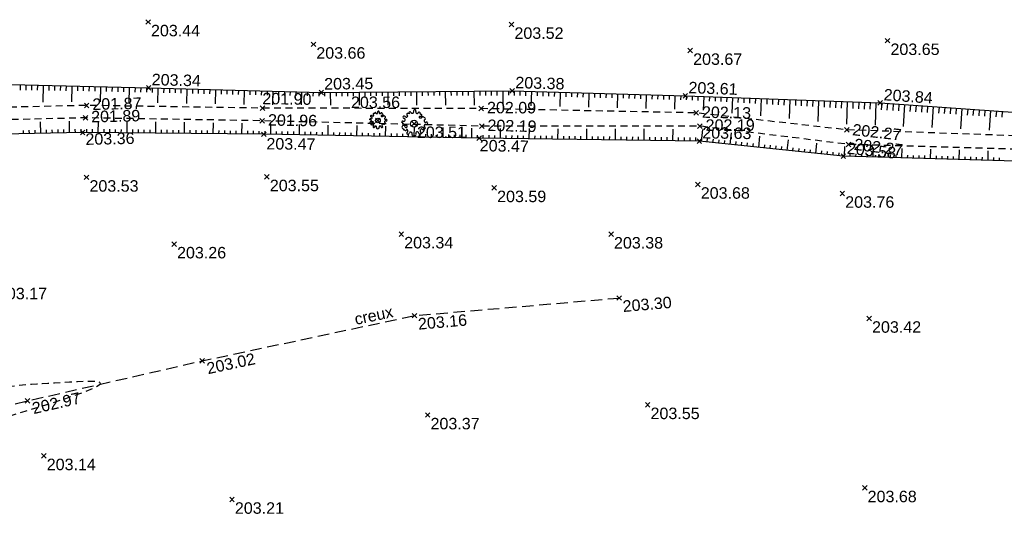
# Model space of a CAD drawing. Extents: x 1616800 to 1632437, y 2248456 to 2251974.
# Tile 264 of 399: x 1618172 to 1618258, y 2251482 to 2251525. Entities that reach past the tile are written whole.
import ezdxf
from ezdxf.enums import TextEntityAlignment as Align

# ---------------------------------------------------------------- set-up
doc = ezdxf.new("R2010")
doc.units = 0
doc.header["$LTSCALE"] = 2
doc.header["$PDMODE"] = 3
doc.header["$PDSIZE"] = 0.2
for name, pattern in [('CONTINU', [0]), ('DISCONTINUOUS', [0.75, 0.5, -0.25]), ('FOSSE', [0.5, 0.3, -0.2])]:
    doc.linetypes.add(name, pattern=pattern)
doc.layers.get('0').update_dxf_attribs({"linetype": 'CONTINUOUS'})
for name, color, linetype in [('X-PTS TOPO-TEXTE TOPOALT', 8, 'CONTINUOUS'), ('X-PTS TOPO-TOPOPOINT', 8, 'CONTINUOUS'), ('Y-FDP TOPO-CN_1_00', 8, 'FOSSE'), ('Y-FDP TOPO-TOP_AXE_FOSSE', 8, 'CONTINUOUS'), ('Y-FDP TOPO-TOP_BARBULE', 8, 'CONTINUOUS'), ('Y-FDP TOPO-TOP_TALUS', 8, 'CONTINUOUS'), ('Y-FDP TOPO-TOP_TALUS_PIED', 8, 'CONTINUOUS'), ('Y-FDP TOPO-TOP_TEXTE', 8, 'CONTINUOUS'), ('Y-FDP TOPO-TOP_VEGETATION_symb', 8, 'CONTINUOUS')]:
    doc.layers.add(name, color=color, linetype=linetype)
doc.styles.add('Arial 1.5', font='arial.ttf', dxfattribs={"width": 0.99, "height": 0.75})
doc.styles.get("Standard").update_dxf_attribs({"font": 'arial.ttf'})

# ---------------------------------------------------------------- blocks, each defined once
blk = doc.blocks.new('TCPOINT')
at = {"color": 0}
blk.add_point((0, 0), dxfattribs=at)
at = {"layer": 'X-PTS TOPO-TEXTE TOPOALT'}
blk.add_attdef('ALT', text='', height=0.75, dxfattribs=at).set_placement((0.25, -0.25), align=Align.TOP_LEFT)
blk = doc.blocks.new('TCPOINT_2')
at = {"color": 0}
blk.add_point((0, 0), dxfattribs=at)
at = {"layer": 'X-PTS TOPO-TEXTE TOPOALT'}
blk.add_attdef('ALT', (0.25, 0.25), '', height=0.75, dxfattribs=at)
blk = doc.blocks.new('TCPOINT_C')
at = {"color": 0}
blk.add_point((0, 0), dxfattribs=at)
at = {"layer": 'X-PTS TOPO-TEXTE TOPOALT'}
blk.add_attdef('ALT', text='', height=0.75, dxfattribs=at).set_placement((0.5, 0.09), align=Align.MIDDLE_LEFT)
blk = doc.blocks.new('Arbre composé')
for centre, major_axis, start_param, end_param in [((-0.447, 0.666), (-0.0621, 0.0621), -0.261799, 1.722328), ((-0.44, 0.401), (-0.243, 0.243), -1.12231, -0.636034), ((-0.29, 0.794), (0.0543, 0.0543), 6.27112, 9.712496), ((-0.128, 0.856), (0.0756, 0.0756), 2.437811, 4.160139), ((-0.128, 0.856), (-0.0756, 0.0756), 2.589343, 4.311671), ((0.053, 0.929), (-0.0621, 0.0621), -0.814049, 1.170078), ((0.053, 0.929), (0.0621, 0.0621), 5.055805, 7.039932), ((0.229, 0.846), (-0.0756, 0.0756), 0.343416, 2.065744), ((0.229, 0.846), (0.0756, 0.0756), 3.63654, 5.358868), ((0.366, 0.751), (0.0611, 0.0611), 5.442007, 7.443818), ((0.509, 0.73), (0.0414, 0.0414), 2.084224, 4.724816), ((-0.819, 0.097), (0.0621, 0.0621), 0.372067, 2.356194), ((-0.924, -0.062), (-0.114, 0.114), 4.443451, 5.394658), ((-0.72, 0.469), (-0.0621, 0.0621), 0.261799, 2.245927), ((-0.72, 0.469), (-0.0621, 0.0621), 4.560857, 6.544985), ((-0.741, 0.276), (-0.0756, 0.0756), 1.942863, 3.665191), ((-0.504, 0.247), (-0.256, 0.256), 1.472466, 2.237887), ((-0.741, 0.276), (0.0756, 0.0756), 5.235988, 6.958316), ((-0.563, 0.585), (-0.0756, 0.0756), 1.419265, 3.141593), ((-0.5, 0.551), (-0.031, 0.031), 2.648002, 5.490599), ((0, 0), (0.177, 0.177), 5.497787, 11.780972), ((0.419, 0.476), (-0.0439, 0.0439), -1.123056, 1.960793), ((0.455, 0.647), (0.162, 0.162), 3.648866, 4.555851), ((0.479, 0.624), (-0.0687, 0.0687), 1.943234, 4.662706), ((0.66, 0.41), (0.0621, 0.0621), 6.021386, 8.005513), ((0.83, 0.205), (-0.0756, 0.0756), -0.67513, 1.047198), ((0.83, 0.205), (0.0756, 0.0756), 2.617994, 4.340322), ((0.721, 0.35), (-0.0738, 0.0738), 3.545603, 5.353199), ((0.908, 0.027), (0.0621, 0.0621), 5.497787, 7.481914), ((0.908, 0.027), (-0.0621, 0.0621), 1.942863, 3.926991), ((-0.761, -0.25), (-0.0867, 0.0867), 3.947739, 8.650944), ((-0.729, -0.409), (-0.0339, 0.0339), -0.091877, 2.941892), ((-0.625, -0.407), (-0.0621, 0.0621), 1.280346, 3.264473), ((-0.574, -0.193), (0.0595, 0.0595), 3.060826, 6.736019), ((-0.512, -0.463), (0.031, 0.031), 5.760943, 8.603541), ((-0.437, -0.685), (0.0621, 0.0621), 1.390613, 3.374741), ((-0.547, -0.525), (0.0756, 0.0756), 4.532206, 6.254534), ((-0.437, -0.685), (0.0621, 0.0621), 3.374741, 5.358868), ((-0.244, -0.712), (0.0756, 0.0756), 0.494947, 2.217275), ((-0.244, -0.712), (-0.0756, 0.0756), 3.485009, 5.207336), ((0.234, -0.699), (-0.0756, 0.0756), -0.523599, 1.198729), ((0.234, -0.699), (0.0756, 0.0756), 5.608055, 7.330383), ((0.428, -0.677), (-0.0621, 0.0621), 0.895666, 2.879793), ((0.543, -0.52), (-0.0756, 0.0756), 0, 1.722328), ((0.547, -0.454), (-0.0565, 0.0565), -1.34685, 0.669035), ((0.428, -0.677), (-0.0621, 0.0621), 2.879793, 4.863921), ((0.66, -0.334), (-0.0621, 0.0621), 1.419265, 3.403392), ((0.83, -0.152), (0.0756, 0.0756), 2.094395, 3.816723), ((0.83, -0.152), (-0.0756, 0.0756), -1.198729, 0.523599), ((0.739, -0.292), (0.0611, 0.0611), 3.899862, 5.901673), ((-0.068, -0.795), (0.0621, 0.0621), 1.914212, 3.89834), ((-0.018, -0.801), (0.069, 0.069), 3.361879, 4.78249), ((0.056, -0.777), (-0.0621, 0.0621), 2.356194, 4.340322)]:
    blk.add_ellipse(centre, major_axis=major_axis, ratio=1, start_param=start_param, end_param=end_param)

msp = doc.modelspace()

# ---------------------------------------------------------------- linework, layer by layer
at = {"layer": 'Y-FDP TOPO-CN_1_00', "linetype": 'FOSSE', "flags": 128}
msp.add_lwpolyline([(1618100.3347, 2251473.6478), (1618102.8458, 2251473.3404), (1618104.8273, 2251473.0873), (1618106.3532, 2251472.8809), (1618107.4978, 2251472.7131), (1618108.335, 2251472.5762), (1618108.9391, 2251472.4623), (1618109.384, 2251472.3637), (1618109.7439, 2251472.2723), (1618110.0805, 2251472.1818), (1618110.4066, 2251472.0906), (1618110.7226, 2251471.9986), (1618111.0288, 2251471.9055), (1618111.3256, 2251471.8112), (1618111.6135, 2251471.7155), (1618111.8928, 2251471.6182), (1618112.164, 2251471.5192), (1618112.4275, 2251471.4189), (1618112.6844, 2251471.3206), (1618112.9356, 2251471.2284), (1618113.1824, 2251471.1464), (1618113.4257, 2251471.0784), (1618113.6667, 2251471.0287), (1618113.9065, 2251471.0011), (1618114.1461, 2251470.9997), (1618114.3905, 2251471.0279), (1618114.6603, 2251471.0874), (1618114.98, 2251471.1788), (1618115.3742, 2251471.3032), (1618115.8672, 2251471.4614), (1618116.4835, 2251471.6543), (1618117.2477, 2251471.8829), (1618118.1842, 2251472.148), (1618119.3075, 2251472.4498), (1618120.5911, 2251472.7851), (1618121.999, 2251473.1501), (1618123.4946, 2251473.5408), (1618125.0416, 2251473.9535), (1618126.6037, 2251474.3841), (1618128.1446, 2251474.8289), (1618129.6279, 2251475.2838), (1618131.0249, 2251475.7447), (1618132.3369, 2251476.2055), (1618133.5731, 2251476.6599), (1618134.7425, 2251477.1014), (1618135.8541, 2251477.5237), (1618136.9169, 2251477.9204), (1618137.9401, 2251478.2851), (1618138.9326, 2251478.6114), (1618139.9024, 2251478.8958), (1618140.8531, 2251479.1469), (1618141.7871, 2251479.3758), (1618142.7069, 2251479.5939), (1618143.6149, 2251479.8125), (1618144.5136, 2251480.0429), (1618145.4055, 2251480.2965), (1618146.2931, 2251480.5846), (1618147.1776, 2251480.9147), (1618148.0559, 2251481.2785), (1618148.9237, 2251481.6642), (1618149.7766, 2251482.0597), (1618150.6104, 2251482.453), (1618151.4207, 2251482.8322), (1618152.2033, 2251483.1852), (1618152.9537, 2251483.5001), (1618153.6689, 2251483.7687), (1618154.3502, 2251483.9981), (1618155.0001, 2251484.1992), (1618155.6211, 2251484.3829), (1618156.2157, 2251484.5603), (1618156.7865, 2251484.7422), (1618157.336, 2251484.9395), (1618157.8667, 2251485.1633), (1618158.3836, 2251485.4218), (1618158.9019, 2251485.7134), (1618159.4393, 2251486.0338), (1618160.0137, 2251486.3787), (1618160.6426, 2251486.7438), (1618161.3438, 2251487.1249), (1618162.1351, 2251487.5176), (1618163.0341, 2251487.9178), (1618164.0521, 2251488.3216), (1618165.1744, 2251488.7274), (1618166.3798, 2251489.1341), (1618167.6472, 2251489.5405), (1618168.9553, 2251489.9455), (1618170.283, 2251490.3479), (1618171.609, 2251490.7466), (1618172.9123, 2251491.1405), (1618174.1706, 2251491.5275), (1618175.3578, 2251491.9021), (1618176.4469, 2251492.2582), (1618177.4109, 2251492.5894), (1618178.2226, 2251492.8893), (1618178.8549, 2251493.1517), (1618179.281, 2251493.3702), (1618179.4735, 2251493.5385), (1618179.4175, 2251493.6528), (1618179.1454, 2251493.7193), (1618178.7016, 2251493.7464), (1618178.1304, 2251493.7428), (1618177.4764, 2251493.717), (1618176.7838, 2251493.6777), (1618176.097, 2251493.6334), (1618175.4605, 2251493.5927), (1618174.9057, 2251493.5617), (1618174.4126, 2251493.5368), (1618173.948, 2251493.5118), (1618173.4789, 2251493.4805), (1618172.9724, 2251493.4368), (1618172.3952, 2251493.3745), (1618171.7145, 2251493.2876), (1618170.8972, 2251493.1698), (1618169.9222, 2251493.0175), (1618168.8161, 2251492.8367), (1618167.6177, 2251492.6361), (1618166.3657, 2251492.4242), (1618165.0986, 2251492.2095), (1618163.8552, 2251492.0007), (1618162.6741, 2251491.8064), (1618161.5941, 2251491.635), (1618160.6423, 2251491.4932), (1618159.801, 2251491.3797), (1618159.0411, 2251491.2914), (1618158.3333, 2251491.2251), (1618157.6485, 2251491.1776), (1618156.9575, 2251491.1456), (1618156.2312, 2251491.1261), (1618155.4403, 2251491.1158), (1618154.5639, 2251491.112), (1618153.6135, 2251491.1145), (1618152.6086, 2251491.1233), (1618151.5689, 2251491.1388), (1618150.5141, 2251491.161), (1618149.4636, 2251491.1901), (1618148.4372, 2251491.2265), (1618147.4545, 2251491.2701), (1618146.5313, 2251491.3204), (1618145.6679, 2251491.3736), (1618144.8611, 2251491.425), (1618144.1074, 2251491.4698), (1618143.4034, 2251491.5034), (1618142.7458, 2251491.5211), (1618142.1311, 2251491.5182), (1618141.556, 2251491.4901), (1618141.0126, 2251491.4355), (1618140.4758, 2251491.3671), (1618139.9157, 2251491.3012), (1618139.3029, 2251491.2539), (1618138.6075, 2251491.2415), (1618137.7999, 2251491.2801), (1618136.8505, 2251491.3859), (1618135.7295, 2251491.5752), (1618134.4214, 2251491.8577), (1618132.9673, 2251492.2181), (1618131.422, 2251492.6346), (1618129.8408, 2251493.0854), (1618128.2786, 2251493.5488), (1618126.7907, 2251494.0031), (1618125.4319, 2251494.4263), (1618124.2575, 2251494.7969), (1618123.3046, 2251495.0954), (1618122.5392, 2251495.3114), (1618121.9096, 2251495.4371), (1618121.3639, 2251495.4645), (1618120.8501, 2251495.3856), (1618120.3166, 2251495.1926), (1618119.7115, 2251494.8774), (1618118.9829, 2251494.4322), (1618118.0943, 2251493.8524), (1618117.0696, 2251493.1472), (1618115.9484, 2251492.3294), (1618114.7699, 2251491.4115), (1618113.5735, 2251490.4063), (1618112.3985, 2251489.3263), (1618111.2843, 2251488.1844), (1618110.2702, 2251486.993), (1618109.3787, 2251485.7653), (1618108.5655, 2251484.515), (1618107.7693, 2251483.2566), (1618106.929, 2251482.0042), (1618105.9831, 2251480.7721), (1618104.8707, 2251479.5745), (1618103.5304, 2251478.4257), (1618101.901, 2251477.3399)], dxfattribs=at)
at = {"layer": 'Y-FDP TOPO-TOP_AXE_FOSSE', "linetype": 'FOSSE', "elevation": 201.34, "flags": 128}
for points in [[(1618355.2226, 2251509.778), (1618350.5176, 2251512.426), (1618338.2676, 2251511.522), (1618326.6046, 2251512.662), (1618311.1626, 2251512.362), (1618295.3906, 2251513.163), (1618277.4086, 2251514.194), (1618261.5316, 2251515.05), (1618244.4116, 2251515.657), (1618231.3136, 2251517.128), (1618212.6086, 2251517.505), (1618193.5646, 2251517.545), (1618178.2696, 2251517.781), (1618159.3286, 2251517.343), (1618137.2536, 2251516.031), (1618128.9686, 2251514.335), (1618112.8236, 2251509.235), (1618098.5046, 2251503.697), (1618085.0266, 2251498.014)], [(1618354.8056, 2251508.803), (1618349.8726, 2251510.579), (1618338.0986, 2251510.157), (1618325.6466, 2251510.931), (1618311.1146, 2251511.164), (1618295.0476, 2251511.946), (1618277.4166, 2251513.214), (1618261.4786, 2251513.895), (1618244.5606, 2251514.386), (1618231.6336, 2251515.978), (1618212.6496, 2251515.981), (1618193.5496, 2251516.442), (1618178.1656, 2251516.697), (1618159.3356, 2251516.241), (1618137.5336, 2251514.851), (1618129.1146, 2251513.005), (1618113.3476, 2251508.019), (1618098.9206, 2251502.138), (1618085.8126, 2251496.752)]]:
    msp.add_lwpolyline(points, dxfattribs=at)
at = {"layer": 'Y-FDP TOPO-TOP_BARBULE'}
for p, q in [((1618172.482, 2251519.5858), (1618172.4703, 2251519.1202)), ((1618172.9819, 2251519.5731), (1618172.9703, 2251519.1134)), ((1618173.4817, 2251519.5605), (1618173.4702, 2251519.1066)), ((1618173.9816, 2251519.5479), (1618173.9702, 2251519.0998)), ((1618174.4814, 2251519.5352), (1618174.4441, 2251518.0609)), ((1618174.9812, 2251519.5226), (1618174.9702, 2251519.0861)), ((1618175.4811, 2251519.51), (1618175.4702, 2251519.0793)), ((1618175.9809, 2251519.4973), (1618175.9702, 2251519.0725)), ((1618176.4808, 2251519.4847), (1618176.4702, 2251519.0656)), ((1618176.9806, 2251519.4721), (1618176.9458, 2251518.0946)), ((1618177.4804, 2251519.4594), (1618177.4701, 2251519.052)), ((1618177.9803, 2251519.4468), (1618177.9701, 2251519.0452)), ((1618178.4801, 2251519.4342), (1618178.4701, 2251519.0368)), ((1618178.98, 2251519.4215), (1618178.9699, 2251519.0253)), ((1618179.4798, 2251519.4089), (1618179.4465, 2251518.0922)), ((1618179.9796, 2251519.3962), (1618179.9697, 2251519.0024)), ((1618180.4795, 2251519.3836), (1618180.4696, 2251518.991)), ((1618180.9793, 2251519.371), (1618180.9694, 2251518.9795)), ((1618181.4792, 2251519.3583), (1618181.4693, 2251518.968)), ((1618181.979, 2251519.3457), (1618181.9462, 2251518.0487)), ((1618182.4788, 2251519.3331), (1618182.469, 2251518.9451)), ((1618182.9787, 2251519.3204), (1618182.9689, 2251518.9337)), ((1618183.4785, 2251519.3078), (1618183.4688, 2251518.9222)), ((1618183.9784, 2251519.2949), (1618183.9683, 2251518.9106)), ((1618184.4782, 2251519.2819), (1618184.4449, 2251518.0051)), ((1618184.978, 2251519.2688), (1618184.9681, 2251518.8871)), ((1618185.4778, 2251519.2558), (1618185.4679, 2251518.8753)), ((1618185.9777, 2251519.2428), (1618185.9678, 2251518.8635)), ((1618186.4775, 2251519.2297), (1618186.4676, 2251518.8518)), ((1618186.9773, 2251519.2167), (1618186.9446, 2251517.9612)), ((1618187.4772, 2251519.2036), (1618187.4674, 2251518.8283)), ((1618187.977, 2251519.1906), (1618187.9672, 2251518.8165)), ((1618188.4768, 2251519.1776), (1618188.4671, 2251518.8047)), ((1618188.9767, 2251519.1645), (1618188.967, 2251518.793)), ((1618189.4765, 2251519.1515), (1618189.4443, 2251517.9173)), ((1618189.9763, 2251519.1384), (1618189.9667, 2251518.7694)), ((1618190.4761, 2251519.1254), (1618190.4666, 2251518.7577)), ((1618190.976, 2251519.1124), (1618190.9664, 2251518.7459)), ((1618191.4758, 2251519.0993), (1618191.4663, 2251518.7342)), ((1618191.9756, 2251519.0863), (1618191.944, 2251517.8734)), ((1618192.4755, 2251519.0732), (1618192.466, 2251518.7106)), ((1618192.9753, 2251519.0602), (1618192.9659, 2251518.6989)), ((1618193.4751, 2251519.0472), (1618193.4657, 2251518.6871)), ((1618193.975, 2251519.0341), (1618193.9656, 2251518.6765)), ((1618194.4748, 2251519.0211), (1618194.4439, 2251517.8388)), ((1618194.9746, 2251519.008), (1618194.9654, 2251518.6562)), ((1618195.4744, 2251518.995), (1618195.4653, 2251518.646)), ((1618207.9731, 2251518.9853), (1618207.9759, 2251518.6324)), ((1618208.473, 2251518.9893), (1618208.4759, 2251518.6351)), ((1618208.973, 2251518.9933), (1618208.9759, 2251518.6379)), ((1618209.473, 2251518.9973), (1618209.4825, 2251517.8087)), ((1618209.973, 2251519.0013), (1618209.9759, 2251518.6435)), ((1618210.473, 2251519.0053), (1618210.4758, 2251518.6463)), ((1618210.973, 2251519.0093), (1618210.9758, 2251518.6491)), ((1618211.4729, 2251519.0133), (1618211.4758, 2251518.6519)), ((1618211.9729, 2251519.0173), (1618211.9826, 2251517.8085)), ((1618212.4729, 2251519.0213), (1618212.4758, 2251518.6575)), ((1618212.9729, 2251519.0253), (1618212.9758, 2251518.6586)), ((1618213.4729, 2251519.0293), (1618213.4758, 2251518.6592)), ((1618213.9729, 2251519.0333), (1618213.9759, 2251518.6599)), ((1618214.4728, 2251519.0373), (1618214.4829, 2251517.7812)), ((1618214.9728, 2251519.0413), (1618214.9759, 2251518.6611)), ((1618215.4727, 2251519.0392), (1618215.4617, 2251518.6574)), ((1618215.9725, 2251519.0247), (1618215.9615, 2251518.6439)), ((1618216.4723, 2251519.0103), (1618216.4613, 2251518.6305)), ((1618216.9721, 2251518.9958), (1618216.9356, 2251517.7335)), ((1618195.9743, 2251518.9819), (1618195.9652, 2251518.6359)), ((1618196.4741, 2251518.9689), (1618196.4652, 2251518.6257)), ((1618196.9739, 2251518.9559), (1618196.9443, 2251517.8215)), ((1618197.4738, 2251518.9428), (1618197.465, 2251518.6054)), ((1618197.9736, 2251518.9298), (1618197.9649, 2251518.5952)), ((1618198.4734, 2251518.9167), (1618198.4648, 2251518.5851)), ((1618198.9733, 2251518.9132), (1618198.976, 2251518.5821)), ((1618199.4733, 2251518.9172), (1618199.4822, 2251517.8095)), ((1618199.9733, 2251518.9212), (1618199.976, 2251518.5877)), ((1618200.4733, 2251518.9253), (1618200.476, 2251518.5905)), ((1618200.9733, 2251518.9293), (1618200.976, 2251518.5933)), ((1618201.4733, 2251518.9333), (1618201.476, 2251518.5961)), ((1618201.9732, 2251518.9373), (1618201.9823, 2251517.8093)), ((1618202.4732, 2251518.9413), (1618202.4759, 2251518.6017)), ((1618202.9732, 2251518.9453), (1618202.9759, 2251518.6045)), ((1618203.4732, 2251518.9493), (1618203.4759, 2251518.6072)), ((1618203.9732, 2251518.9533), (1618203.9759, 2251518.61)), ((1618204.4732, 2251518.9573), (1618204.4824, 2251517.8091)), ((1618204.9731, 2251518.9613), (1618204.9759, 2251518.6156)), ((1618205.4731, 2251518.9653), (1618205.4759, 2251518.6184)), ((1618205.9731, 2251518.9693), (1618205.9759, 2251518.6212)), ((1618206.4731, 2251518.9733), (1618206.4759, 2251518.624)), ((1618206.9731, 2251518.9773), (1618206.9824, 2251517.8089)), ((1618207.4731, 2251518.9813), (1618207.4759, 2251518.6296)), ((1618217.4719, 2251518.9813), (1618217.461, 2251518.6037)), ((1618217.9717, 2251518.9669), (1618217.9608, 2251518.5903)), ((1618218.4715, 2251518.9524), (1618218.4606, 2251518.5769)), ((1618218.9713, 2251518.9379), (1618218.9604, 2251518.5635)), ((1618219.4711, 2251518.9235), (1618219.435, 2251517.6788)), ((1618219.9709, 2251518.909), (1618219.9601, 2251518.5366)), ((1618220.4707, 2251518.8945), (1618220.4599, 2251518.5232)), ((1618220.9704, 2251518.8801), (1618220.9597, 2251518.5098)), ((1618221.4702, 2251518.8656), (1618221.4595, 2251518.4964)), ((1618221.97, 2251518.8511), (1618221.9345, 2251517.624)), ((1618222.4698, 2251518.8366), (1618222.4592, 2251518.4696)), ((1618222.9696, 2251518.8222), (1618222.959, 2251518.4562)), ((1618223.4694, 2251518.8077), (1618223.4588, 2251518.4427)), ((1618223.9692, 2251518.7932), (1618223.9587, 2251518.4293)), ((1618224.469, 2251518.7788), (1618224.434, 2251517.5692)), ((1618224.9688, 2251518.7643), (1618224.9583, 2251518.4025)), ((1618225.4686, 2251518.7498), (1618225.4581, 2251518.3891)), ((1618225.9684, 2251518.7354), (1618225.9579, 2251518.3757)), ((1618226.4681, 2251518.7209), (1618226.4578, 2251518.3623)), ((1618226.9679, 2251518.7064), (1618226.9334, 2251517.5145)), ((1618227.4677, 2251518.692), (1618227.4574, 2251518.3354)), ((1618227.9675, 2251518.6775), (1618227.9572, 2251518.322)), ((1618228.4673, 2251518.663), (1618228.457, 2251518.3086)), ((1618228.9671, 2251518.6486), (1618228.9569, 2251518.2952)), ((1618229.4669, 2251518.6341), (1618229.4329, 2251517.4597)), ((1618229.9667, 2251518.6196), (1618229.9565, 2251518.2684)), ((1618230.4664, 2251518.6045), (1618230.4539, 2251518.2545)), ((1618230.9661, 2251518.5867), (1618230.9537, 2251518.2385)), ((1618231.4658, 2251518.5688), (1618231.4534, 2251518.2203)), ((1618231.9655, 2251518.551), (1618231.9229, 2251517.3588)), ((1618232.4652, 2251518.5331), (1618232.4521, 2251518.1663)), ((1618232.9649, 2251518.5153), (1618232.9514, 2251518.1393)), ((1618233.4645, 2251518.4974), (1618233.4508, 2251518.1123)), ((1618233.9642, 2251518.4795), (1618233.9501, 2251518.0853)), ((1618234.4639, 2251518.4617), (1618234.4159, 2251517.1171)), ((1618234.9636, 2251518.4438), (1618234.9488, 2251518.0313)), ((1618235.4633, 2251518.426), (1618235.4482, 2251518.0043)), ((1618235.9629, 2251518.4081), (1618235.9475, 2251517.9773)), ((1618236.4626, 2251518.3903), (1618236.4469, 2251517.9503)), ((1618236.9623, 2251518.3724), (1618236.9088, 2251516.8754)), ((1618237.462, 2251518.3546), (1618237.4456, 2251517.8963)), ((1618237.9617, 2251518.3367), (1618237.945, 2251517.8693)), ((1618238.4613, 2251518.3189), (1618238.4443, 2251517.8423)), ((1618238.961, 2251518.301), (1618238.9437, 2251517.8153)), ((1618239.4607, 2251518.2832), (1618239.4018, 2251516.6337)), ((1618239.9604, 2251518.2653), (1618239.9424, 2251517.7613)), ((1618240.4601, 2251518.2475), (1618240.4417, 2251517.7343)), ((1618240.9598, 2251518.2296), (1618240.9411, 2251517.7073)), ((1618241.4594, 2251518.2118), (1618241.4404, 2251517.6803)), ((1618241.9591, 2251518.1939), (1618241.8947, 2251516.392)), ((1618242.4588, 2251518.1761), (1618242.4392, 2251517.6263)), ((1618242.9585, 2251518.1582), (1618242.9385, 2251517.5993)), ((1618243.4582, 2251518.1404), (1618243.4379, 2251517.5723)), ((1618243.9578, 2251518.1225), (1618243.9372, 2251517.5453)), ((1618244.4575, 2251518.1047), (1618244.3877, 2251516.1503)), ((1618244.9572, 2251518.0868), (1618244.9362, 2251517.4998)), ((1618245.4569, 2251518.069), (1618245.4359, 2251517.482)), ((1618245.9566, 2251518.0511), (1618245.9356, 2251517.4641)), ((1618246.4562, 2251518.0333), (1618246.4353, 2251517.4463)), ((1618246.9559, 2251518.0154), (1618246.886, 2251516.059)), ((1618247.4554, 2251517.9933), (1618247.4143, 2251517.4081)), ((1618247.9542, 2251517.9583), (1618247.9133, 2251517.3773)), ((1618248.4529, 2251517.9232), (1618248.4124, 2251517.3464)), ((1618248.9517, 2251517.8882), (1618248.9115, 2251517.3155)), ((1618249.4505, 2251517.8531), (1618249.3173, 2251515.958)), ((1618249.9492, 2251517.8181), (1618249.9096, 2251517.2537)), ((1618250.448, 2251517.783), (1618250.4086, 2251517.2228)), ((1618250.9468, 2251517.748), (1618250.9077, 2251517.1919)), ((1618251.4455, 2251517.713), (1618251.4068, 2251517.161)), ((1618251.9443, 2251517.6779), (1618251.816, 2251515.8521)), ((1618252.4431, 2251517.6429), (1618252.4049, 2251517.0993)), ((1618252.9419, 2251517.6078), (1618252.904, 2251517.0684)), ((1618253.4406, 2251517.5728), (1618253.403, 2251517.0375)), ((1618253.9394, 2251517.5377), (1618253.9021, 2251517.0066)), ((1618254.4382, 2251517.5027), (1618254.3148, 2251515.7461)), ((1618254.9369, 2251517.4677), (1618254.9002, 2251516.9448)), ((1618255.4357, 2251517.4326), (1618255.3993, 2251516.9139)), ((1618255.9345, 2251517.3976), (1618255.8983, 2251516.8831)), ((1618256.4333, 2251517.3625), (1618256.3974, 2251516.8522)), ((1618256.932, 2251517.3275), (1618256.8135, 2251515.6402)), ((1618257.4308, 2251517.2924), (1618257.3955, 2251516.7904)), ((1618179.2859, 2251515.4046), (1618179.2959, 2251516.4235)), ((1618257.9296, 2251517.2574), (1618257.8946, 2251516.7595)), ((1618172.7871, 2251515.3097), (1618172.7807, 2251515.6113)), ((1618173.287, 2251515.3203), (1618173.2806, 2251515.6222)), ((1618173.7869, 2251515.3308), (1618173.7805, 2251515.6331)), ((1618174.2868, 2251515.3414), (1618174.2655, 2251516.3502)), ((1618174.7866, 2251515.3519), (1618174.7803, 2251515.6549)), ((1618175.2865, 2251515.3624), (1618175.2801, 2251515.6658)), ((1618175.7864, 2251515.373), (1618175.78, 2251515.6768)), ((1618176.2863, 2251515.3835), (1618176.2799, 2251515.6877)), ((1618176.7862, 2251515.3941), (1618176.7648, 2251516.4092)), ((1618177.2861, 2251515.4046), (1618177.2797, 2251515.7095)), ((1618177.786, 2251515.4151), (1618177.7795, 2251515.7204)), ((1618178.2859, 2251515.4144), (1618178.289, 2251515.7217)), ((1618178.7859, 2251515.4095), (1618178.7889, 2251515.716)), ((1618179.7859, 2251515.3997), (1618179.7889, 2251515.7045)), ((1618180.2858, 2251515.3948), (1618180.2888, 2251515.6988)), ((1618180.7858, 2251515.3899), (1618180.7888, 2251515.6931)), ((1618181.2858, 2251515.3849), (1618181.2888, 2251515.6874)), ((1618181.7858, 2251515.38), (1618181.7956, 2251516.3854)), ((1618182.2857, 2251515.3751), (1618182.2887, 2251515.6759)), ((1618182.7857, 2251515.3702), (1618182.7887, 2251515.6702)), ((1618183.2857, 2251515.3653), (1618183.2886, 2251515.6645)), ((1618183.7857, 2251515.3604), (1618183.7886, 2251515.6588)), ((1618184.2856, 2251515.3555), (1618184.2954, 2251516.3474)), ((1618184.7856, 2251515.3505), (1618184.7885, 2251515.6473)), ((1618185.2856, 2251515.3456), (1618185.2885, 2251515.6416)), ((1618185.7856, 2251515.3407), (1618185.7885, 2251515.6359)), ((1618186.2855, 2251515.3358), (1618186.2884, 2251515.6301)), ((1618186.7855, 2251515.3309), (1618186.7951, 2251516.3093)), ((1618187.2855, 2251515.326), (1618187.2884, 2251515.6187)), ((1618187.7855, 2251515.3211), (1618187.7883, 2251515.613)), ((1618188.2855, 2251515.3161), (1618188.2883, 2251515.6072)), ((1618188.7854, 2251515.3112), (1618188.7883, 2251515.6015)), ((1618189.2854, 2251515.3063), (1618189.2949, 2251516.2713)), ((1618189.7854, 2251515.3014), (1618189.7882, 2251515.5901)), ((1618190.2854, 2251515.2965), (1618190.2882, 2251515.5843)), ((1618190.7853, 2251515.2916), (1618190.7882, 2251515.5786)), ((1618191.2853, 2251515.2867), (1618191.2881, 2251515.5729)), ((1618191.7853, 2251515.2817), (1618191.7946, 2251516.2332)), ((1618192.2853, 2251515.2768), (1618192.2881, 2251515.5615)), ((1618192.7852, 2251515.2719), (1618192.788, 2251515.5557)), ((1618194.2851, 2251515.2527), (1618194.3013, 2251516.1896)), ((1618196.7847, 2251515.2095), (1618196.8007, 2251516.1327)), ((1618199.2844, 2251515.1663), (1618199.3001, 2251516.0758)), ((1618201.784, 2251515.1231), (1618201.7995, 2251516.0189)), ((1618204.2836, 2251515.0799), (1618204.2989, 2251515.9619)), ((1618206.7832, 2251515.0367), (1618206.7982, 2251515.905)), ((1618209.2829, 2251514.9935), (1618209.2976, 2251515.8481)), ((1618211.7825, 2251514.9502), (1618211.797, 2251515.7912)), ((1618214.2822, 2251514.9122), (1618214.2946, 2251515.767)), ((1618216.7819, 2251514.8759), (1618216.7948, 2251515.7595)), ((1618219.2817, 2251514.8396), (1618219.2949, 2251515.7519)), ((1618221.7814, 2251514.8033), (1618221.7951, 2251515.7443)), ((1618224.2811, 2251514.767), (1618224.2952, 2251515.7367)), ((1618226.7809, 2251514.7308), (1618226.7954, 2251515.7292)), ((1618229.2806, 2251514.6945), (1618229.2955, 2251515.7216)), ((1618231.7793, 2251514.641), (1618231.8878, 2251515.6829)), ((1618193.2852, 2251515.267), (1618193.288, 2251515.55)), ((1618193.7852, 2251515.2614), (1618193.79, 2251515.5433)), ((1618194.785, 2251515.2441), (1618194.7899, 2251515.5243)), ((1618195.285, 2251515.2355), (1618195.2898, 2251515.5149)), ((1618195.7849, 2251515.2268), (1618195.7897, 2251515.5054)), ((1618196.2848, 2251515.2182), (1618196.2896, 2251515.4959)), ((1618197.2847, 2251515.2009), (1618197.2894, 2251515.477)), ((1618197.7846, 2251515.1922), (1618197.7893, 2251515.4675)), ((1618198.2845, 2251515.1836), (1618198.2892, 2251515.4581)), ((1618198.7844, 2251515.175), (1618198.7892, 2251515.4486)), ((1618199.7843, 2251515.1577), (1618199.789, 2251515.4297)), ((1618200.2842, 2251515.149), (1618200.2889, 2251515.4202)), ((1618200.7841, 2251515.1404), (1618200.7888, 2251515.4108)), ((1618201.2841, 2251515.1317), (1618201.2887, 2251515.4013)), ((1618202.2839, 2251515.1145), (1618202.2885, 2251515.3824)), ((1618202.7838, 2251515.1058), (1618202.7884, 2251515.3729)), ((1618203.2838, 2251515.0972), (1618203.2884, 2251515.3634)), ((1618203.7837, 2251515.0885), (1618203.7883, 2251515.354)), ((1618204.7835, 2251515.0712), (1618204.7881, 2251515.335)), ((1618205.2835, 2251515.0626), (1618205.288, 2251515.3256)), ((1618205.7834, 2251515.054), (1618205.7879, 2251515.3161)), ((1618206.2833, 2251515.0453), (1618206.2878, 2251515.3066)), ((1618207.2832, 2251515.028), (1618207.2876, 2251515.2877)), ((1618207.7831, 2251515.0194), (1618207.7876, 2251515.2783)), ((1618208.283, 2251515.0107), (1618208.2875, 2251515.2688)), ((1618208.7829, 2251515.0021), (1618208.7874, 2251515.2593)), ((1618209.7828, 2251514.9848), (1618209.7872, 2251515.2404)), ((1618210.2827, 2251514.9762), (1618210.2871, 2251515.2309)), ((1618210.7826, 2251514.9675), (1618210.787, 2251515.2215)), ((1618211.2826, 2251514.9589), (1618211.2869, 2251515.212)), ((1618212.2824, 2251514.9416), (1618212.2868, 2251515.1931)), ((1618212.7824, 2251514.9339), (1618212.786, 2251515.1852)), ((1618213.2823, 2251514.9267), (1618213.286, 2251515.1797)), ((1618213.7822, 2251514.9194), (1618213.7859, 2251515.1742)), ((1618214.7821, 2251514.9049), (1618214.7859, 2251515.1631)), ((1618215.2821, 2251514.8976), (1618215.2859, 2251515.1576)), ((1618215.782, 2251514.8904), (1618215.7858, 2251515.152)), ((1618216.282, 2251514.8831), (1618216.2858, 2251515.1465)), ((1618217.2819, 2251514.8686), (1618217.2858, 2251515.1354)), ((1618217.7818, 2251514.8614), (1618217.7857, 2251515.1299)), ((1618218.2818, 2251514.8541), (1618218.2857, 2251515.1244)), ((1618218.7817, 2251514.8469), (1618218.7857, 2251515.1188)), ((1618219.7816, 2251514.8323), (1618219.7856, 2251515.1078)), ((1618220.2816, 2251514.8251), (1618220.2856, 2251515.1022)), ((1618220.7815, 2251514.8178), (1618220.7856, 2251515.0967)), ((1618221.2815, 2251514.8106), (1618221.2855, 2251515.0912)), ((1618222.2814, 2251514.7961), (1618222.2855, 2251515.0801)), ((1618222.7813, 2251514.7888), (1618222.7854, 2251515.0746)), ((1618223.2812, 2251514.7816), (1618223.2854, 2251515.069)), ((1618223.7812, 2251514.7743), (1618223.7854, 2251515.0635)), ((1618224.7811, 2251514.7598), (1618224.7853, 2251515.0524)), ((1618225.281, 2251514.7525), (1618225.2853, 2251515.0469)), ((1618225.781, 2251514.7453), (1618225.7853, 2251515.0414)), ((1618226.2809, 2251514.738), (1618226.2853, 2251515.0358)), ((1618227.2808, 2251514.7235), (1618227.2852, 2251515.0248)), ((1618227.7808, 2251514.7163), (1618227.7852, 2251515.0192)), ((1618228.2807, 2251514.709), (1618228.2851, 2251515.0137)), ((1618228.7807, 2251514.7017), (1618228.7851, 2251515.0082)), ((1618229.7806, 2251514.6872), (1618229.7851, 2251514.9971)), ((1618230.2805, 2251514.68), (1618230.285, 2251514.9916)), ((1618230.7805, 2251514.6727), (1618230.785, 2251514.986)), ((1618231.2804, 2251514.6655), (1618231.285, 2251514.9805)), ((1618232.2766, 2251514.5893), (1618232.309, 2251514.8996)), ((1618232.774, 2251514.5375), (1618232.806, 2251514.8456)), ((1618233.2713, 2251514.4857), (1618233.3031, 2251514.7916)), ((1618233.7686, 2251514.434), (1618233.8002, 2251514.7375)), ((1618234.2659, 2251514.3822), (1618234.3705, 2251515.3866)), ((1618236.7525, 2251514.1234), (1618236.8531, 2251515.0904)), ((1618239.239, 2251513.8645), (1618239.3358, 2251514.7941)), ((1618234.7632, 2251514.3304), (1618234.7943, 2251514.6295)), ((1618235.2605, 2251514.2787), (1618235.2914, 2251514.5755)), ((1618235.7578, 2251514.2269), (1618235.7885, 2251514.5215)), ((1618236.2552, 2251514.1751), (1618236.2856, 2251514.4675)), ((1618237.2498, 2251514.0716), (1618237.2797, 2251514.3594)), ((1618237.7471, 2251514.0198), (1618237.7768, 2251514.3054)), ((1618238.2444, 2251513.9681), (1618238.2739, 2251514.2514)), ((1618238.7417, 2251513.9163), (1618238.771, 2251514.1974)), ((1618239.7363, 2251513.8128), (1618239.7651, 2251514.0894)), ((1618240.2337, 2251513.761), (1618240.2622, 2251514.0354)), ((1618240.731, 2251513.7092), (1618240.7593, 2251513.9814)), ((1618241.2283, 2251513.6575), (1618241.2564, 2251513.9273)), ((1618241.7256, 2251513.6057), (1618241.8185, 2251514.4978)), ((1618244.2126, 2251513.3542), (1618244.2368, 2251514.211)), ((1618246.7117, 2251513.2838), (1618246.7351, 2251514.1149)), ((1618249.2107, 2251513.2133), (1618249.2341, 2251514.0428)), ((1618251.7097, 2251513.1428), (1618251.733, 2251513.9707)), ((1618254.2087, 2251513.0723), (1618254.232, 2251513.8986)), ((1618242.2229, 2251513.5539), (1618242.2505, 2251513.8193)), ((1618242.7202, 2251513.5022), (1618242.7476, 2251513.7653)), ((1618243.2175, 2251513.4504), (1618243.2447, 2251513.7113)), ((1618243.7148, 2251513.3986), (1618243.7418, 2251513.6573)), ((1618244.7124, 2251513.3401), (1618244.7195, 2251513.5899)), ((1618245.2122, 2251513.326), (1618245.2193, 2251513.5757)), ((1618245.712, 2251513.3119), (1618245.7191, 2251513.5615)), ((1618246.2119, 2251513.2979), (1618246.2189, 2251513.5473)), ((1618247.2115, 2251513.2697), (1618247.2185, 2251513.5189)), ((1618247.7113, 2251513.2556), (1618247.7183, 2251513.5047)), ((1618248.2111, 2251513.2415), (1618248.2181, 2251513.4905)), ((1618248.7109, 2251513.2274), (1618248.7179, 2251513.4763)), ((1618249.7105, 2251513.1992), (1618249.7175, 2251513.4479)), ((1618250.2103, 2251513.1851), (1618250.2173, 2251513.4337)), ((1618250.7101, 2251513.171), (1618250.7171, 2251513.4196)), ((1618251.2099, 2251513.1569), (1618251.2169, 2251513.4054)), ((1618252.2095, 2251513.1287), (1618252.2165, 2251513.377)), ((1618252.7093, 2251513.1146), (1618252.7163, 2251513.3628)), ((1618253.2091, 2251513.1005), (1618253.2161, 2251513.3486)), ((1618253.7089, 2251513.0864), (1618253.7159, 2251513.3344)), ((1618254.7085, 2251513.0582), (1618254.7155, 2251513.306)), ((1618255.2083, 2251513.0441), (1618255.2153, 2251513.2918)), ((1618255.7081, 2251513.03), (1618255.7151, 2251513.2776)), ((1618256.2079, 2251513.0159), (1618256.2149, 2251513.2634)), ((1618256.7077, 2251513.0018), (1618256.7309, 2251513.8265)), ((1618257.2075, 2251512.9877), (1618257.2145, 2251513.235)), ((1618257.7073, 2251512.9736), (1618257.7143, 2251513.2208))]:
    msp.add_line(p, q, dxfattribs=at)
at = {"layer": 'Y-FDP TOPO-TOP_TALUS', "linetype": 'CONTINU', "elevation": 201.34, "flags": 128}
msp.add_lwpolyline([(1618081.0706, 2251497.688), (1618091.4756, 2251503.424), (1618104.2196, 2251507.444), (1618115.4646, 2251512.364), (1618126.6726, 2251514.982), (1618136.2346, 2251516.835), (1618138.9276, 2251518.305), (1618155.2106, 2251520.121), (1618168.0416, 2251519.698), (1618183.6686, 2251519.303), (1618198.6936, 2251518.911), (1618215.3066, 2251519.044), (1618230.3686, 2251518.608), (1618247.3316, 2251518.002), (1618262.9736, 2251516.903), (1618279.4486, 2251516.266), (1618296.3476, 2251515.209), (1618313.8416, 2251514.468), (1618330.0146, 2251513.73), (1618346.2456, 2251513.67, -0.0429542), (1618351.9066, 2251513.161), (1618356.1446, 2251511.067), (1618356.1536, 2251510.067)], format="xyb", dxfattribs=at)
msp.add_lwpolyline([(1618353.8996, 2251507.385), (1618349.5086, 2251508.38), (1618337.9746, 2251508.579), (1618326.6246, 2251509.943), (1618311.4346, 2251509.894), (1618294.6756, 2251510.453), (1618277.2516, 2251512.211), (1618261.1336, 2251512.877), (1618244.1146, 2251513.357), (1618231.5876, 2251514.661), (1618212.4326, 2251514.939), (1618193.6916, 2251515.263), (1618177.9216, 2251515.418), (1618159.8516, 2251515.037), (1618138.0216, 2251513.327), (1618129.5686, 2251511.677), (1618114.0446, 2251506.711), (1618099.2836, 2251500.376), (1618086.7746, 2251494.915)], dxfattribs=at)
at = {"layer": 'Y-FDP TOPO-TOP_TALUS_PIED', "linetype": 'DISCONTINUOUS', "elevation": 201.34, "flags": 128}
msp.add_lwpolyline([(1618144.2986, 2251485.252), (1618157.1056, 2251488.108), (1618173.1316, 2251492.05), (1618188.3326, 2251495.535), (1618206.7926, 2251499.468), (1618224.6036, 2251501.006)], dxfattribs=at)

# ---------------------------------------------------------------- block references
at = {"layer": 'X-PTS TOPO-TOPOPOINT'}
ref = msp.add_blockref('TCPOINT', (1618183.6186, 2251525.051, 203.44), dxfattribs=at)
ref.add_attrib('ALT', '203.44', dxfattribs={"layer": 'X-PTS TOPO-TEXTE TOPOALT', "height": 1, "rotation": 360}).set_placement((1618183.8686, 2251524.801, 203.44), align=Align.TOP_LEFT)
ref = msp.add_blockref('TCPOINT', (1618215.2466, 2251524.83, 203.52), dxfattribs=at)
ref.add_attrib('ALT', '203.52', dxfattribs={"layer": 'X-PTS TOPO-TEXTE TOPOALT', "height": 1, "rotation": 360}).set_placement((1618215.4966, 2251524.58, 203.52), align=Align.TOP_LEFT)
ref = msp.add_blockref('TCPOINT', (1618198.0056, 2251523.102, 203.66), dxfattribs=at)
ref.add_attrib('ALT', '203.66', dxfattribs={"layer": 'X-PTS TOPO-TEXTE TOPOALT', "height": 1, "rotation": 0}).set_placement((1618198.2556, 2251522.852, 203.66), align=Align.TOP_LEFT)
ref = msp.add_blockref('TCPOINT', (1618247.9686, 2251523.424, 203.65), dxfattribs=at)
ref.add_attrib('ALT', '203.65', dxfattribs={"layer": 'X-PTS TOPO-TEXTE TOPOALT', "height": 1, "rotation": 0}).set_placement((1618248.2186, 2251523.174, 203.65), align=Align.TOP_LEFT)
ref = msp.add_blockref('TCPOINT', (1618230.7966, 2251522.564, 203.67), dxfattribs=at)
ref.add_attrib('ALT', '203.67', dxfattribs={"layer": 'X-PTS TOPO-TEXTE TOPOALT', "height": 1, "rotation": 0}).set_placement((1618231.0466, 2251522.314, 203.67), align=Align.TOP_LEFT)
ref = msp.add_blockref('TCPOINT_2', (1618183.6686, 2251519.303, 203.34), dxfattribs=dict(at, rotation=358.5055006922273))
ref.add_attrib('ALT', '203.34', (1618183.925, 2251519.5464, 203.34), dxfattribs={"layer": 'X-PTS TOPO-TEXTE TOPOALT', "height": 1, "rotation": 358.505501})
ref = msp.add_blockref('TCPOINT_2', (1618198.6936, 2251518.911, 203.45), dxfattribs=dict(at, rotation=0.4586874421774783))
ref.add_attrib('ALT', '203.45', (1618198.9416, 2251519.163, 203.45), dxfattribs={"layer": 'X-PTS TOPO-TEXTE TOPOALT', "height": 1, "rotation": 0.458687})
ref = msp.add_blockref('TCPOINT_2', (1618215.3066, 2251519.044, 203.38), dxfattribs=dict(at, rotation=358.3419210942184))
ref.add_attrib('ALT', '203.38', (1618215.5637, 2251519.2867, 203.38), dxfattribs={"layer": 'X-PTS TOPO-TEXTE TOPOALT', "height": 1, "rotation": 358.341921})
ref = msp.add_blockref('TCPOINT_2', (1618230.3686, 2251518.608, 203.61), dxfattribs=dict(at, rotation=357.95398925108))
ref.add_attrib('ALT', '203.61', (1618230.6274, 2251518.8489, 203.61), dxfattribs={"layer": 'X-PTS TOPO-TEXTE TOPOALT', "height": 1, "rotation": 357.953989})
ref = msp.add_blockref('TCPOINT_2', (1618247.3316, 2251518.002, 203.84), dxfattribs=dict(at, rotation=355.9810282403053))
ref.add_attrib('ALT', '203.84', (1618247.5985, 2251518.2339, 203.84), dxfattribs={"layer": 'X-PTS TOPO-TEXTE TOPOALT', "height": 1, "rotation": 355.981028})
ref = msp.add_blockref('TCPOINT_C', (1618178.2696, 2251517.781, 201.87), dxfattribs=dict(at, rotation=1.324696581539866))
ref.add_attrib('ALT', '201.87', dxfattribs={"layer": 'X-PTS TOPO-TEXTE TOPOALT', "height": 1, "rotation": 1.324697}).set_placement((1618178.7674, 2251517.8825, 201.87), align=Align.MIDDLE_LEFT)
ref = msp.add_blockref('TCPOINT_C', (1618193.5646, 2251517.545, 201.9), dxfattribs=dict(at, rotation=359.116003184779))
ref.add_attrib('ALT', '201.90', dxfattribs={"layer": 'X-PTS TOPO-TEXTE TOPOALT', "height": 1, "rotation": 359.116003}).set_placement((1618193.561, 2251518.3926, 201.9), align=Align.MIDDLE_LEFT)
ref = msp.add_blockref('TCPOINT', (1618203.6166, 2251516.472, 203.56), dxfattribs=at)
ref.add_attrib('ALT', '203.56', dxfattribs={"layer": 'X-PTS TOPO-TEXTE TOPOALT', "height": 1, "rotation": 0.000001}).set_placement((1618201.2712, 2251518.5555, 203.56), align=Align.TOP_LEFT)
ref = msp.add_blockref('TCPOINT_C', (1618178.1656, 2251516.697, 201.89), dxfattribs=dict(at, rotation=1.387242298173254))
ref.add_attrib('ALT', '201.89', dxfattribs={"layer": 'X-PTS TOPO-TEXTE TOPOALT', "height": 1, "rotation": 1.387242}).set_placement((1618178.6633, 2251516.7991, 201.89), align=Align.MIDDLE_LEFT)
ref = msp.add_blockref('TCPOINT_C', (1618212.6086, 2251517.505, 202.09), dxfattribs=dict(at, rotation=359.8796562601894))
ref.add_attrib('ALT', '202.09', dxfattribs={"layer": 'X-PTS TOPO-TEXTE TOPOALT', "height": 1, "rotation": 359.879656}).set_placement((1618213.1088, 2251517.594, 202.09), align=Align.MIDDLE_LEFT)
ref = msp.add_blockref('TCPOINT_C', (1618231.3136, 2251517.128, 202.13), dxfattribs=dict(at, rotation=358.8453578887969))
ref.add_attrib('ALT', '202.13', dxfattribs={"layer": 'X-PTS TOPO-TEXTE TOPOALT', "height": 1, "rotation": 358.845357}).set_placement((1618231.8153, 2251517.2079, 202.13), align=Align.MIDDLE_LEFT)
ref = msp.add_blockref('TCPOINT_C', (1618193.5496, 2251516.442, 201.96), dxfattribs=dict(at, rotation=359.0503715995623))
ref.add_attrib('ALT', '201.96', dxfattribs={"layer": 'X-PTS TOPO-TEXTE TOPOALT', "height": 1, "rotation": 359.050372}).set_placement((1618194.051, 2251516.5237, 201.96), align=Align.MIDDLE_LEFT)
ref = msp.add_blockref('TCPOINT_C', (1618212.6496, 2251515.981, 202.19), dxfattribs=dict(at, rotation=358.6173704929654))
ref.add_attrib('ALT', '202.19', dxfattribs={"layer": 'X-PTS TOPO-TEXTE TOPOALT', "height": 1, "rotation": 358.61737}).set_placement((1618213.1516, 2251516.0589, 202.19), align=Align.MIDDLE_LEFT)
ref = msp.add_blockref('TCPOINT_C', (1618231.6336, 2251515.978, 202.19), dxfattribs=dict(at, rotation=359.9909456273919))
ref.add_attrib('ALT', '202.19', dxfattribs={"layer": 'X-PTS TOPO-TEXTE TOPOALT', "height": 1, "rotation": 359.990946}).set_placement((1618232.1336, 2251516.0679, 202.19), align=Align.MIDDLE_LEFT)
ref = msp.add_blockref('TCPOINT_2', (1618177.9216, 2251515.418, 203.36), dxfattribs=dict(at, rotation=1.207884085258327))
ref.add_attrib('ALT', '203.36', (1618178.1742, 2251514.3417, 203.36), dxfattribs={"layer": 'X-PTS TOPO-TEXTE TOPOALT', "height": 1, "rotation": 1.207883})
ref = msp.add_blockref('TCPOINT', (1618206.7596, 2251516.191, 203.51), dxfattribs=at)
ref.add_attrib('ALT', '203.51', dxfattribs={"layer": 'X-PTS TOPO-TEXTE TOPOALT', "height": 1}).set_placement((1618207.0096, 2251515.941, 203.51), align=Align.TOP_LEFT)
ref = msp.add_blockref('TCPOINT_2', (1618231.5876, 2251514.661, 203.63), dxfattribs=dict(at, rotation=359.1685143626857))
ref.add_attrib('ALT', '203.63', (1618231.8412, 2251514.9073, 203.63), dxfattribs={"layer": 'X-PTS TOPO-TEXTE TOPOALT', "height": 1, "rotation": 359.168514})
ref = msp.add_blockref('TCPOINT_C', (1618244.4116, 2251515.657, 202.27), dxfattribs=dict(at, rotation=353.5921208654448))
ref.add_attrib('ALT', '202.27', dxfattribs={"layer": 'X-PTS TOPO-TEXTE TOPOALT', "height": 1, "rotation": 353.592121}).set_placement((1618244.9185, 2251515.6906, 202.27), align=Align.MIDDLE_LEFT)
ref = msp.add_blockref('TCPOINT_2', (1618193.6916, 2251515.263, 203.47), dxfattribs=dict(at, rotation=359.4368698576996))
ref.add_attrib('ALT', '203.47', (1618193.9074, 2251513.9505, 203.47), dxfattribs={"layer": 'X-PTS TOPO-TEXTE TOPOALT', "height": 1, "rotation": 359.43687})
ref = msp.add_blockref('TCPOINT_2', (1618212.4326, 2251514.939, 203.47), dxfattribs=dict(at, rotation=359.0095521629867))
ref.add_attrib('ALT', '203.47', (1618212.4692, 2251513.7934, 203.47), dxfattribs={"layer": 'X-PTS TOPO-TEXTE TOPOALT', "height": 1, "rotation": 359.009552})
ref = msp.add_blockref('TCPOINT_C', (1618244.5606, 2251514.386, 202.27), dxfattribs=dict(at, rotation=352.9791990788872))
ref.add_attrib('ALT', '202.27', dxfattribs={"layer": 'X-PTS TOPO-TEXTE TOPOALT', "height": 1, "rotation": 352.9792}).set_placement((1618245.0678, 2251514.4142, 202.27), align=Align.MIDDLE_LEFT)
ref = msp.add_blockref('TCPOINT_2', (1618244.1146, 2251513.357, 203.58), dxfattribs=dict(at, rotation=354.0571902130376))
ref.add_attrib('ALT', '203.58', (1618244.3891, 2251513.5798, 203.58), dxfattribs={"layer": 'X-PTS TOPO-TEXTE TOPOALT', "height": 1, "rotation": 354.05719})
ref = msp.add_blockref('TCPOINT', (1618178.2646, 2251511.518, 203.53), dxfattribs=at)
ref.add_attrib('ALT', '203.53', dxfattribs={"layer": 'X-PTS TOPO-TEXTE TOPOALT', "height": 1, "rotation": 360}).set_placement((1618178.5146, 2251511.268, 203.53), align=Align.TOP_LEFT)
ref = msp.add_blockref('TCPOINT', (1618193.9596, 2251511.558, 203.55), dxfattribs=at)
ref.add_attrib('ALT', '203.55', dxfattribs={"layer": 'X-PTS TOPO-TEXTE TOPOALT', "height": 1, "rotation": 360}).set_placement((1618194.2096, 2251511.308, 203.55), align=Align.TOP_LEFT)
ref = msp.add_blockref('TCPOINT', (1618213.7396, 2251510.606, 203.59), dxfattribs=at)
ref.add_attrib('ALT', '203.59', dxfattribs={"layer": 'X-PTS TOPO-TEXTE TOPOALT', "height": 1, "rotation": 0}).set_placement((1618213.9896, 2251510.356, 203.59), align=Align.TOP_LEFT)
ref = msp.add_blockref('TCPOINT', (1618231.4606, 2251510.904, 203.68), dxfattribs=at)
ref.add_attrib('ALT', '203.68', dxfattribs={"layer": 'X-PTS TOPO-TEXTE TOPOALT', "height": 1, "rotation": 0}).set_placement((1618231.7106, 2251510.654, 203.68), align=Align.TOP_LEFT)
ref = msp.add_blockref('TCPOINT', (1618244.0306, 2251510.117, 203.76), dxfattribs=at)
ref.add_attrib('ALT', '203.76', dxfattribs={"layer": 'X-PTS TOPO-TEXTE TOPOALT', "height": 1, "rotation": 0}).set_placement((1618244.2806, 2251509.867, 203.76), align=Align.TOP_LEFT)
ref = msp.add_blockref('TCPOINT', (1618205.6506, 2251506.576, 203.34), dxfattribs=at)
ref.add_attrib('ALT', '203.34', dxfattribs={"layer": 'X-PTS TOPO-TEXTE TOPOALT', "height": 1}).set_placement((1618205.9006, 2251506.326, 203.34), align=Align.TOP_LEFT)
ref = msp.add_blockref('TCPOINT', (1618223.9096, 2251506.565, 203.38), dxfattribs=at)
ref.add_attrib('ALT', '203.38', dxfattribs={"layer": 'X-PTS TOPO-TEXTE TOPOALT', "height": 1, "rotation": 0}).set_placement((1618224.1596, 2251506.315, 203.38), align=Align.TOP_LEFT)
ref = msp.add_blockref('TCPOINT', (1618185.8856, 2251505.706, 203.26), dxfattribs=at)
ref.add_attrib('ALT', '203.26', dxfattribs={"layer": 'X-PTS TOPO-TEXTE TOPOALT', "height": 1, "rotation": 360}).set_placement((1618186.1356, 2251505.456, 203.26), align=Align.TOP_LEFT)
ref = msp.add_blockref('TCPOINT', (1618170.3006, 2251502.146, 203.17), dxfattribs=at)
ref.add_attrib('ALT', '203.17', dxfattribs={"layer": 'X-PTS TOPO-TEXTE TOPOALT', "height": 1, "rotation": 360}).set_placement((1618170.5506, 2251501.896, 203.17), align=Align.TOP_LEFT)
ref = msp.add_blockref('TCPOINT', (1618224.6036, 2251501.006, 203.3), dxfattribs=dict(at, rotation=4.935313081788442))
ref.add_attrib('ALT', '203.30', dxfattribs={"layer": 'X-PTS TOPO-TEXTE TOPOALT', "height": 1, "rotation": 4.935313}).set_placement((1618224.8742, 2251500.7784, 203.3), align=Align.TOP_LEFT)
ref = msp.add_blockref('TCPOINT', (1618206.7926, 2251499.468, 203.16), dxfattribs=dict(at, rotation=4.935312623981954))
ref.add_attrib('ALT', '203.16', dxfattribs={"layer": 'X-PTS TOPO-TEXTE TOPOALT', "height": 1, "rotation": 4.935313}).set_placement((1618207.0632, 2251499.2404, 203.16), align=Align.TOP_LEFT)
ref = msp.add_blockref('TCPOINT', (1618246.3646, 2251499.23, 203.42), dxfattribs=at)
ref.add_attrib('ALT', '203.42', dxfattribs={"layer": 'X-PTS TOPO-TEXTE TOPOALT', "height": 1}).set_placement((1618246.6146, 2251498.98, 203.42), align=Align.TOP_LEFT)
ref = msp.add_blockref('TCPOINT', (1618188.3326, 2251495.535, 203.02), dxfattribs=dict(at, rotation=12.02733501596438))
ref.add_attrib('ALT', '203.02', dxfattribs={"layer": 'X-PTS TOPO-TEXTE TOPOALT', "height": 1, "rotation": 12.027335}).set_placement((1618188.6292, 2251495.3426, 203.02), align=Align.TOP_LEFT)
ref = msp.add_blockref('TCPOINT', (1618173.1316, 2251492.05, 202.97), dxfattribs=dict(at, rotation=12.91255650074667))
ref.add_attrib('ALT', '202.97', dxfattribs={"layer": 'X-PTS TOPO-TEXTE TOPOALT', "height": 1, "rotation": 12.912556}).set_placement((1618173.4311, 2251491.8622, 202.97), align=Align.TOP_LEFT)
ref = msp.add_blockref('TCPOINT', (1618227.0906, 2251491.706, 203.55), dxfattribs=at)
ref.add_attrib('ALT', '203.55', dxfattribs={"layer": 'X-PTS TOPO-TEXTE TOPOALT', "height": 1, "rotation": 0}).set_placement((1618227.3406, 2251491.456, 203.55), align=Align.TOP_LEFT)
ref = msp.add_blockref('TCPOINT', (1618207.9446, 2251490.815, 203.37), dxfattribs=at)
ref.add_attrib('ALT', '203.37', dxfattribs={"layer": 'X-PTS TOPO-TEXTE TOPOALT', "height": 1}).set_placement((1618208.1946, 2251490.565, 203.37), align=Align.TOP_LEFT)
ref = msp.add_blockref('TCPOINT', (1618174.5476, 2251487.258, 203.14), dxfattribs=at)
ref.add_attrib('ALT', '203.14', dxfattribs={"layer": 'X-PTS TOPO-TEXTE TOPOALT', "height": 1}).set_placement((1618174.7976, 2251487.008, 203.14), align=Align.TOP_LEFT)
ref = msp.add_blockref('TCPOINT', (1618245.9796, 2251484.467, 203.68), dxfattribs=at)
ref.add_attrib('ALT', '203.68', dxfattribs={"layer": 'X-PTS TOPO-TEXTE TOPOALT', "height": 1, "rotation": 0}).set_placement((1618246.2296, 2251484.217, 203.68), align=Align.TOP_LEFT)
ref = msp.add_blockref('TCPOINT', (1618190.9196, 2251483.46, 203.21), dxfattribs=at)
ref.add_attrib('ALT', '203.21', dxfattribs={"layer": 'X-PTS TOPO-TEXTE TOPOALT', "height": 1, "rotation": 360}).set_placement((1618191.1696, 2251483.21, 203.21), align=Align.TOP_LEFT)
at = {"layer": 'Y-FDP TOPO-TOP_VEGETATION_symb'}
for p, xscale, yscale in [((1618203.6166, 2251516.472, 201.34), 0.799999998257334, 0.799999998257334), ((1618206.7596, 2251516.191, 201.34), 1.199999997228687, 1.199999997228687)]:
    msp.add_blockref('Arbre composé', p, dxfattribs=dict(at, xscale=xscale, yscale=yscale))

# ---------------------------------------------------------------- texts
at = {"layer": 'Y-FDP TOPO-TOP_TEXTE', "style": 'Arial 1.5', "width": 0.99}
msp.add_text('creux', height=1, rotation=11.908112, dxfattribs=at).set_placement((1618203.2514, 2251499.4875), align=Align.MIDDLE)

doc.saveas('drawing.dxf')
